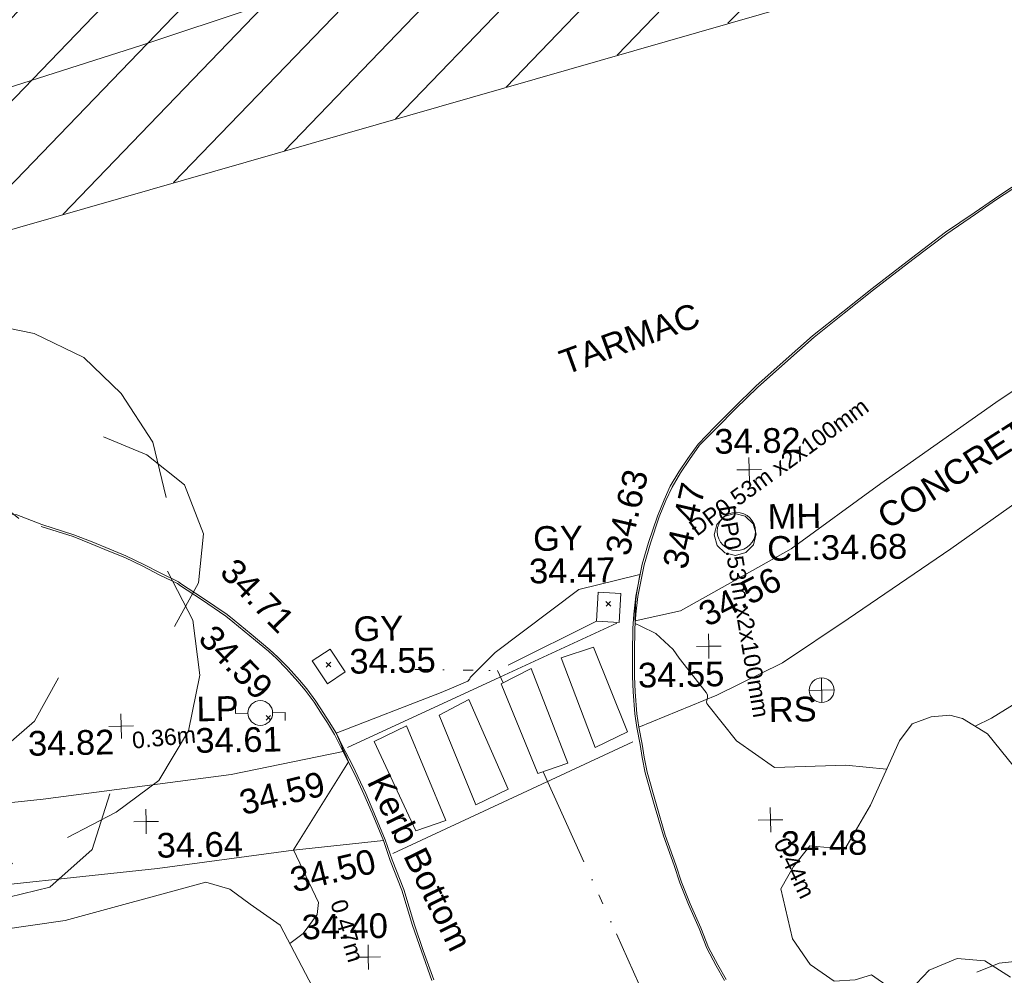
# Model space of a CAD drawing. Header units: millimetres. Extents: x -287732 to 520720, y -103372 to 287754.
# Tile 372 of 380: x 381762 to 396715, y 224394 to 238906. Entities that reach past the tile are written whole.
import ezdxf

# ---------------------------------------------------------------- set-up
doc = ezdxf.new("R2010")
doc.units = ezdxf.units.MM
for name, pattern in [('IMPORT-HIDDEN2 _3_', [4762.5, 3175, -1587.5]), ('IMPORT-UG_DRAINAGE_SURFACE_QLB4 _2_', [2700, 1500, -300.0000000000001, 0, -250, 150, -300.0000000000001, 0, -200]), ('IMPORT-UG_ELEC_QLB2 _2_', [2500, 1500, -300.0000000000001, 0, -50, 150, -300.0000000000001, 0, -200]), ('IMPORT-UG_ELEC_STREET LIGHTING_QLB2 _2_', [2700, 1500, -300.0000000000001, 0, -250, 150, -300.0000000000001, 0, -200])]:
    doc.linetypes.add(name, pattern=pattern)
for name, color, linetype, lineweight, true_color in [('00_TOPO_FENCE', 7, 'Continuous', 9, 0x3f7f4f), ('00_TOPO_FOOTPATH', 7, 'Continuous', 9, 0xa50000), ('00_TOPO_FURN_LAMP_POST', 7, 'Continuous', 9, 0x666666), ('00_TOPO_FURN_SIGN', 7, 'Continuous', 9, 0x666666), ('00_TOPO_KERB_BOTTOM', 1, 'Continuous', 9, 0xff0000), ('00_TOPO_KERB_TOP', 7, 'Continuous', 9, 0xa500a5), ('00_TOPO_LEVEL_SPOT', 7, 'Continuous', 9, 0x666666), ('00_TOPO_ROAD_MARKING_WHITE_CONTINUOUS', 7, 'Continuous', 9, 0x999999), ('00_TOPO_SERV_GULLY', 7, 'Continuous', 9, 0x5252a5), ('00_TOPO_SERV_MH', 7, 'Continuous', 9, 0x666666), ('00_TOPO_TREE', 7, 'Continuous', 9, 0x666666), ('00_TOPO_VEGETATION', 7, 'Continuous', 9, 0x52a552), ('00_UAV_VEGETATION', 7, 'Continuous', 9, 0x52a552), ('01_DTM_CONTOUR_MNR', 7, 'Continuous', 9, 0xa5a552), ('12333-PUM-2D-U-0001-C01 - Rev2_REVIT IMPORT_dwg', 7, 'Continuous', 9, 0x767676), ('PUM-CHAMBER EXTENTS', 6, 'IMPORT-HIDDEN2 _3_', 9, 0xff00ff), ('PUM-ELECTRIC-MH', 1, 'Continuous', 9, 0xff0000), ('PUM-ELECTRIC-QLB2', 1, 'IMPORT-UG_ELEC_QLB2 _2_', 9, 0xff0000), ('PUM-SURFACE-QLB4', 4, 'IMPORT-UG_DRAINAGE_SURFACE_QLB4 _2_', 9, 0x00ffff), ('PUM-UNABLE TO SURVEY', 190, 'Continuous', 9, 0x7f00ff)]:
    doc.layers.add(name, color=color, linetype=linetype, lineweight=lineweight, true_color=true_color)
for name, color, linetype, lineweight in [('00_TOPO_PEDASTRIAN', 7, 'Continuous', 9), ('00_TOPO_ROAD_EDGE', 7, 'Continuous', 9), ('00_TOPO_SURVEY_TEXT', 7, 'Continuous', 9), ('GEN-TEXT', 7, 'Continuous', 9)]:
    doc.layers.add(name, color=color, linetype=linetype, lineweight=lineweight)
doc.styles.add('Arial_1', font='arial.ttf', dxfattribs={"height": 250})
doc.styles.add('Swis721 Lt BT_2', font='swissl.ttf', dxfattribs={"height": 375})

# ---------------------------------------------------------------- blocks, each defined once
blk = doc.blocks.new('12333-PUM-2D-U-0001-C01 - Rev2_REVIT IMPORT_dwg_CONIFEROUS_TREE_2-2077542-Site Location Plan Proposed')
at = {"layer": '00_TOPO_TREE', "color": 254, "true_color": 0xcccccc, "flags": 128}
for points in [[(534282922.633506, 725781177.8180636), (534283202.9121973, 725782112.0803677), (534283856.8958099, 725782766.0639803), (534284791.1581139, 725783139.7689018), (534285725.4204177, 725783046.3426714), (534286566.2564913, 725782485.7852892)], [(534285445.1417267, 725782672.6377499), (534286192.5515697, 725782952.9164411), (534287126.8138737, 725783046.3426714), (534287967.6499473, 725782859.4902108), (534288715.0597903, 725782485.7852892), (534289275.6171726, 725781925.2279067), (534289742.7483246, 725781177.8180636), (534289929.6007854, 725780336.9819901)], [(534282081.7974325, 725777347.3426176), (534281614.6662806, 725778188.178691), (534281427.8138196, 725779122.440995), (534281614.6662806, 725780150.1295294), (534282175.2236629, 725780990.9656028), (534282922.633506, 725781551.5229851), (534283856.8958099, 725781831.8016764)], [(534288995.3384815, 725781271.244294), (534289649.3220943, 725780990.9656028), (534290209.8794766, 725780523.8344511), (534290490.1581677, 725779776.4246078), (534290396.7319373, 725779029.0147647), (534290023.0270159, 725778375.0311518)], [(534286379.4040306, 725780804.1131421), (534287126.8138737, 725780523.8344511), (534287687.371256, 725780056.7032989)], [(534289929.6007854, 725779215.8672254), (534290303.305707, 725778468.4573824), (534290396.7319373, 725777627.6213087), (534290209.8794766, 725776786.785235), (534289742.7483246, 725776039.3753921), (534289088.7647119, 725775572.2442402), (534288341.3548686, 725775198.5393184)], [(534284791.1581139, 725777253.9163872), (534284230.6007316, 725778001.3262304), (534284137.174501, 725778842.1623038)], [(534283950.3220403, 725775291.965549), (534283016.0597364, 725775385.3917794), (534282268.6498933, 725775852.5229313), (534281801.5187413, 725776599.9327744), (534281708.092511, 725777440.768848), (534281988.3712021, 725778281.6049215)], [(534288247.9286383, 725777627.6213087), (534287874.2237169, 725776973.6376961), (534287313.6663345, 725776506.506544)], [(534288995.3384815, 725775852.5229313), (534288715.0597903, 725775011.6868577), (534288061.0761777, 725774451.1294755), (534287220.240104, 725774264.2770147), (534286379.4040306, 725774637.9819361)], [(534287500.5187952, 725774824.8343971), (534286939.9614129, 725774357.703245), (534286192.5515697, 725774077.4245538), (534285445.1417267, 725773983.9983233), (534284697.7318836, 725774077.4245538), (534283950.3220403, 725774451.1294755), (534283389.764658, 725774918.2606273), (534283016.0597364, 725775572.2442402)]]:
    blk.add_lwpolyline(points, dxfattribs=at)
at = {"layer": '00_TOPO_TREE', "color": 254, "true_color": 0xcccccc}
blk.add_circle((534286005.699109, 725778655.3098431), 288.2101057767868, dxfattribs=at)
blk = doc.blocks.new('12333-PUM-2D-U-0001-C01 - Rev2_REVIT IMPORT_dwg_CONIFEROUS_TREE_2-2077565-Site Location Plan Proposed')
at = {"layer": '00_TOPO_TREE', "color": 254, "true_color": 0xcccccc, "flags": 128}
for points in [[(534300967.6832744, 725772235.618921), (534301095.0001348, 725772660.0084562), (534301392.0728095, 725772957.0811309), (534301816.4623446, 725773126.8369448), (534302240.8518797, 725773084.3979913), (534302622.8024614, 725772829.7642703)], [(534302113.5350193, 725772914.6421773), (534302453.0466473, 725773041.9590378), (534302877.4361825, 725773084.3979913), (534303259.3867642, 725772999.5200845), (534303598.8983923, 725772829.7642703), (534303853.5321134, 725772575.1305492), (534304065.7268809, 725772235.618921), (534304150.604788, 725771853.6683394)], [(534300585.7326927, 725770495.6218269), (534300373.5379251, 725770877.5724086), (534300288.660018, 725771301.9619437), (534300373.5379251, 725771768.7904325), (534300628.1716462, 725772150.741014), (534300967.6832744, 725772405.3747351), (534301392.0728095, 725772532.6915956)], [(534303726.2152529, 725772278.0578746), (534304023.2879276, 725772150.741014), (534304277.9216486, 725771938.5462465), (534304405.2385091, 725771599.0346183), (534304362.7995555, 725771259.5229902), (534304193.0437415, 725770962.4503155)], [(534302537.9245544, 725772065.863107), (534302877.4361825, 725771938.5462465), (534303132.0699036, 725771726.3514789)], [(534304150.604788, 725771344.4008973), (534304320.360602, 725771004.8892692), (534304362.7995555, 725770622.9386874), (534304277.9216486, 725770240.9881058), (534304065.7268809, 725769901.4764777), (534303768.6542064, 725769689.2817101), (534303429.1425782, 725769519.525896)], [(534301816.4623446, 725770453.1828732), (534301561.8286235, 725770792.6945015), (534301519.3896699, 725771174.6450831)], [(534301434.511763, 725769561.9648495), (534301010.1222277, 725769604.403803), (534300670.6105998, 725769816.5985706), (534300458.415832, 725770156.1101987), (534300415.9768786, 725770538.0607804), (534300543.2937391, 725770920.0113621)], [(534303386.7036247, 725770622.9386874), (534303216.9478108, 725770325.8660129), (534302962.3140896, 725770113.6712452)], [(534303726.2152529, 725769816.5985706), (534303598.8983923, 725769434.6479889), (534303301.8257177, 725769180.0142678), (534302919.875136, 725769095.1363609), (534302537.9245544, 725769264.892175)], [(534303047.1919966, 725769349.770082), (534302792.5582755, 725769137.5753144), (534302453.0466473, 725769010.2584538), (534302113.5350193, 725768967.8195002), (534301774.0233911, 725769010.2584538), (534301434.511763, 725769180.0142678), (534301179.8780419, 725769392.2090355), (534301010.1222277, 725769689.2817101)]]:
    blk.add_lwpolyline(points, dxfattribs=at)
at = {"layer": '00_TOPO_TREE', "color": 254, "true_color": 0xcccccc}
blk.add_circle((534302368.1687403, 725771089.7671762), 130.919713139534, dxfattribs=at)
blk = doc.blocks.new('12333-PUM-2D-U-0001-C01 - Rev2_REVIT IMPORT_dwg_MSL_Lamp_Post_SYM-2077199-Site Location Plan Proposed')
at = {"layer": '00_TOPO_FURN_LAMP_POST', "color": 254, "true_color": 0xcccccc, "flags": 128}
for points in [[(-500.1060478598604, 0), (-1000.212095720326, 0), (-1000.212095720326, 316.7338303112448)], [(500.1060478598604, 0), (1000.21209571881, 0), (1000.21209571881, -316.7338303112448)]]:
    blk.add_lwpolyline(points, dxfattribs=at)
at = {"layer": '00_TOPO_FURN_LAMP_POST', "color": 254, "true_color": 0xcccccc}
blk.add_circle((0, 0), 500.1060478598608, dxfattribs=at)
blk = doc.blocks.new('12333-PUM-2D-U-0001-C01 - Rev2_REVIT IMPORT_dwg_MSL_RoadSign_SYM-2077193-Site Location Plan Proposed')
at = {"layer": '00_TOPO_FURN_SIGN', "color": 254, "true_color": 0xcccccc}
for p, q in [((-0.2287617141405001, -500.0000000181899), (-0.2287617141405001, 499.9999999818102)), ((-500.2287617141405, 0), (499.7712382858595, 0))]:
    blk.add_line(p, q, dxfattribs=at)
blk.add_circle((-0.2287617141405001, 0), 500.0000000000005, dxfattribs=at)
blk = doc.blocks.new('12333-PUM-2D-U-0001-C01 - Rev2_REVIT IMPORT_dwg_MM-2077200-Site Location Plan Proposed')
at = {"layer": '00_TOPO_LEVEL_SPOT', "color": 254, "true_color": 0xcccccc, "flags": 128}
for points in [[(500.0000000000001, 0), (0, 0), (0, 500.0000000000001)], [(0, -500.0000000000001), (0, 0), (-500.0000000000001, 0)]]:
    blk.add_lwpolyline(points, dxfattribs=at)
blk = doc.blocks.new('12333-PUM-2D-U-0001-C01 - Rev2_REVIT IMPORT_dwg_MGS62954_T2_Galway_ITM_3d_Rev1-2077680-Site Location Plan Proposed')
at = {"layer": '00_TOPO_FENCE', "color": 254, "true_color": 0xcccccc, "flags": 128}
blk.add_lwpolyline([(534266101.5531028, 725779715.6278694), (534268210.3965186, 725780397.2926203), (534271122.7142047, 725781339.5459033), (534273788.3399823, 725782165.578988), (534276798.8207607, 725783169.6572479), (534279514.0080751, 725784024.3359522), (534283074.164738, 725785174.5487269), (534286393.9137111, 725786227.1373384), (534289679.3449411, 725787210.3340458), (534293186.4064785, 725788311.2035806), (534294816.219094, 725788807.2742302), (534295495.1616126, 725789034.2959155), (534295830.8497308, 725789291.8642383), (534297217.8645351, 725790329.9378955), (534297832.2971241, 725791200.6617758), (534298876.846711, 725792709.6810789), (534299908.2229397, 725794197.8288555), (534300279.2705071, 725794700.0248502), (534301684.4236245, 725794963.8720913)], dxfattribs=at)
at = {"layer": '00_TOPO_FOOTPATH', "color": 254, "true_color": 0xcccccc, "flags": 128}
for points in [[(534297021.4795489, 725778339.8722007), (534297709.2764523, 725778480.8292096), (534299408.6306074, 725779393.0165879), (534300786.2578375, 725780360.7619811), (534302555.8441363, 725781558.5391822), (534303743.480469, 725782327.5348842), (534304553.6840102, 725782758.8485062), (534305448.478016, 725783115.2796993), (534306434.6692665, 725783526.0558968), (534307047.3185874, 725783725.943801), (534307835.0779874, 725783939.4647243), (534309255.269967, 725784240.7836926), (534310719.8268248, 725784520.6359346), (534312607.9868292, 725784948.7293061), (534314685.9958068, 725785556.5431223), (534317077.3572308, 725786170.451579), (534319134.97882, 725786684.730197), (534321061.416306, 725787216.9727131), (534323709.7154531, 725787870.974111), (534324419.4769755, 725788029.389533)], [(534324713.9773019, 725786748.4699049), (534323032.4899903, 725786329.633438), (534321534.8611599, 725785914.3324127), (534318981.00328, 725785270.5769163), (534316517.0236308, 725784614.9884186), (534313934.4676801, 725783975.9041574), (534310717.2964349, 725783197.7001816), (534309286.0157655, 725782850.1073678), (534308079.1636835, 725782486.5123072), (534307231.900962, 725782242.6441728), (534306385.9554071, 725781988.6289465), (534305592.7961867, 725781626.2916082), (534304142.9199177, 725780917.0807146), (534303504.066424, 725780489.3064806), (534301830.5255247, 725779349.408021), (534300252.3798042, 725778312.1452705), (534299245.5591296, 725777660.4133352), (534298241.7318382, 725777187.776227), (534297044.4853117, 725776723.7435865)], [(534264897.1329138, 725771649.674468), (534267817.2059668, 725772406.1338878), (534270467.5604428, 725773008.341841), (534274352.3472974, 725773842.2475578), (534278107.1657357, 725774903.512391), (534279086.8672294, 725775157.3668052), (534279745.355538, 725775205.4472164), (534282055.142529, 725775382.1677945), (534284594.9692725, 725775488.5218084), (534287985.1598628, 725775787.0357575), (534290846.1384773, 725776113.0703427), (534292549.3524148, 725776429.684129)], [(534263121.5629988, 725769993.3321227), (534266324.103965, 725770760.071322), (534271063.1937295, 725771843.0026803), (534274606.5304455, 725772781.1096269), (534277974.8804097, 725773543.1541663), (534278943.5975604, 725773745.1135523), (534280058.3772041, 725773878.0626565), (534281612.0411852, 725774004.0199075), (534283553.6966905, 725774197.7020274), (534286191.7611834, 725774389.6866922), (534289700.719066, 725774702.5968769), (534291770.2998102, 725774946.1746608), (534293137.7146834, 725775068.3296652)]]:
    blk.add_lwpolyline(points, dxfattribs=at)
at = {"layer": '00_TOPO_KERB_BOTTOM', "color": 254, "true_color": 0xcccccc, "flags": 128}
for points in [[(534302854.5445356, 725784821.1458694), (534302584.6969466, 725784651.9412897), (534302276.0723679, 725784445.1903689), (534301836.7379782, 725784155.6379962), (534301309.9282166, 725783771.4272078), (534300707.9869031, 725783324.4649413), (534300252.8607474, 725782976.9455668), (534299789.4381221, 725782619.3216044), (534299336.3879712, 725782232.445044), (534298915.1961431, 725781869.0682163), (534298580.8297324, 725781553.8779974), (534298279.2842728, 725781265.7444272), (534298021.7716169, 725781005.5881348), (534297861.0432035, 725780790.436466), (534297719.9715135, 725780589.4261355), (534297588.5752178, 725780373.0567956), (534297490.6562591, 725780170.7604387), (534297384.5594986, 725779921.7123891), (534297242.2256144, 725779525.3859321), (534297141.5186716, 725779195.9160328), (534297034.7620432, 725778714.1927086), (534297000.5426816, 725778442.1525172), (534296981.5110915, 725778221.5927817), (534296970.7558601, 725777854.9494936), (534296962.4615051, 725777495.2378626), (534296970.8900285, 725777260.5253463), (534296989.0856726, 725776924.1471707), (534297015.1620123, 725776719.2799301), (534297060.9047623, 725776461.3515358), (534297088.1641901, 725776261.0800632), (534297132.310019, 725776028.7389945), (534297258.3419873, 725775546.1479069), (534297389.8744215, 725775065.5087793), (534297545.1477855, 725774612.1911573), (534297626.3529316, 725774346.5049801), (534297752.1995519, 725774017.3516272), (534297907.409381, 725773649.7737293), (534298018.4574926, 725773347.2817154), (534298157.7683917, 725773077.1463192), (534298281.3470544, 725772854.9362391)], [(534293865.8120781, 725772942.6152598), (534293715.0945777, 725773388.8118621), (534293588.4032181, 725773782.5233867), (534293432.9772219, 725774322.166635), (534293266.3730454, 725774776.1651458), (534293166.3324981, 725775078.6461967), (534293001.9415247, 725775499.26694), (534292882.9798974, 725775789.353698), (534292689.7004274, 725776223.3186846), (534292542.0321344, 725776514.1438165), (534292452.5660151, 725776708.2509226), (534292347.5436602, 725776886.346222), (534292266.2923154, 725777011.8825936), (534292147.2401658, 725777203.7181062), (534292015.0225154, 725777391.9797298), (534291906.7244921, 725777525.7164156), (534291736.4899219, 725777723.9461073), (534291585.1963807, 725777883.3278558), (534291463.2556835, 725777995.7385089), (534291186.2609544, 725778235.6454526), (534290931.8491945, 725778455.0158424), (534290824.7969601, 725778544.2814478), (534290455.5734007, 725778803.2313328), (534290141.6792575, 725779018.1637195), (534290094.3190911, 725779050.8033423), (534289826.9828402, 725779186.7396792), (534289572.2960362, 725779324.601198), (534289300.9099448, 725779460.6854376), (534289059.341287, 725779564.6596781), (534288793.6093824, 725779680.3899648), (534288518.5568544, 725779795.1195633), (534288035.4546387, 725779957.1277434)]]:
    blk.add_lwpolyline(points, dxfattribs=at)
at = {"layer": '00_TOPO_KERB_TOP', "color": 254, "true_color": 0xcccccc, "flags": 128}
for points in [[(534302870.3303995, 725784797.6825734), (534302601.7675114, 725784629.2835494), (534302293.4981588, 725784422.7705988), (534301854.7921901, 725784133.6323997), (534301328.8358337, 725783750.0440136), (534300727.2276863, 725783303.3291342), (534300272.3795215, 725782956.0220244), (534299809.7732248, 725782599.028024), (534299357.5064517, 725782212.8204194), (534298937.0162016, 725781850.0488672), (534298603.4923944, 725781535.652928), (534298306.5088221, 725781241.1024866), (534298044.4775529, 725780986.436914), (534297885.0618632, 725780773.0424622), (534297744.8067914, 725780573.1957152), (534297614.6513568, 725780358.8696928), (534297517.6568078, 725780158.4831263), (534297412.1761826, 725779910.8813726), (534297270.3740149, 725779516.0354718), (534297170.2163818, 725779188.3626778), (534297064.0102878, 725778709.1235579), (534297030.0353348, 725778439.0263873), (534297011.1258805, 725778219.8821036), (534297000.3980525, 725777854.1729846), (534296992.1259938, 725777495.4283158), (534297000.5134891, 725777261.8583336), (534297018.6364662, 725776926.8235313), (534297044.4853117, 725776723.7435865), (534297090.2055841, 725776465.9419357), (534297117.4405147, 725776265.8504398), (534297161.2536659, 725776035.2602661), (534297286.9882491, 725775553.807901), (534297418.2288538, 725775074.235162), (534297573.3603841, 725774621.3316205), (534297654.4129556, 725774356.1446353), (534297779.7145171, 725774028.4168905), (534297935.0013655, 725773660.6565906), (534298045.6573473, 725773359.2327279), (534298183.9090496, 725773091.1512016), (534298307.6195176, 725772868.704119)], [(534293837.1067438, 725772932.5719397), (534293686.2137924, 725773379.287962), (534293559.3113258, 725773773.6555318), (534293404.055413, 725774312.7082459), (534293237.6555758, 725774766.1499299), (534293137.7146834, 725775068.3296652), (534292973.7099209, 725775487.9622259), (534292855.0161671, 725775777.395777), (534292725.5804354, 725776068.0142039), (534292514.6561971, 725776500.8906174), (534292425.5914133, 725776694.1269794), (534292321.6706432, 725776870.3542284), (534292240.606186, 725776995.6018515), (534292121.8575843, 725777186.9482402), (534291990.7348578, 725777373.6508273), (534291883.3680801, 725777506.2375227), (534291713.9131449, 725777703.5593679), (534291563.8392385, 725777861.6562794), (534291442.9905854, 725777973.0602354), (534291166.3772724, 725778212.6368321), (534290912.1811633, 725778431.8212734), (534290806.2966834, 725778520.1131458), (534290438.2518622, 725778778.2363389), (534290124.4605424, 725778993.0983193), (534290078.7302793, 725779024.6146474), (534289812.8507936, 725779159.8102418), (534289558.2390469, 725779297.6311324), (534289288.072287, 725779433.1039485), (534289047.2588275, 725779536.7531419), (534288781.684034, 725779652.4150045), (534288507.8553283, 725779766.6341236), (534288025.7859077, 725779928.2959563)]]:
    blk.add_lwpolyline(points, dxfattribs=at)
at = {"layer": '00_TOPO_PEDASTRIAN', "color": 254, "true_color": 0xcccccc}
for p, q in [((534295883.4000002, 725777796.6000001), (534296378.7000001, 725777949.0000001)), ((534296874.0000002, 725776653.6000001), (534296378.7000001, 725777949.0000001)), ((534295883.4000002, 725777796.6000001), (534296378.7000001, 725776425.0000001)), ((534294969.0000001, 725777415.6000001), (534295426.2000001, 725777644.2000002)), ((534295426.2000001, 725777644.2000002), (534295959.6000001, 725776196.4000002)), ((534295502.4000001, 725776044.0000001), (534294969.0000001, 725777415.6000001)), ((534294016.5000001, 725776958.4000002), (534294473.7000001, 725777187.0000001)), ((534295045.2000002, 725775815.4000002), (534294473.7000001, 725777187.0000001)), ((534294016.5000001, 725776958.4000002), (534294549.9000002, 725775586.8000002)), ((534293521.2000001, 725776806.0000001), (534293025.9000001, 725776577.4000002)), ((534293521.2000001, 725776806.0000001), (534294092.7000001, 725775358.2000002)), ((534296378.7000001, 725776425.0000001), (534296874.0000002, 725776653.6000001)), ((534293635.5000001, 725775205.8000002), (534293025.9000001, 725776577.4000002)), ((534295502.4000001, 725776044.0000001), (534295959.6000001, 725776196.4000002)), ((534294549.9000002, 725775586.8000002), (534295045.2000002, 725775815.4000002)), ((534294092.7000001, 725775358.2000002), (534293635.5000001, 725775205.8000002))]:
    blk.add_line(p, q, dxfattribs=at)
at = {"layer": '00_TOPO_ROAD_EDGE', "color": 254, "true_color": 0xcccccc, "flags": 128}
blk.add_lwpolyline([(534265558.8426977, 725773283.1146075), (534266930.3170608, 725773697.0425295), (534269372.9940545, 725774517.0272152), (534271765.9570447, 725775254.7674221), (534274841.759674, 725776220.2485496), (534277741.5268162, 725777143.4969516), (534280226.3856249, 725778030.0055118), (534282909.6512927, 725778968.3184937), (534285496.253638, 725779791.2554157), (534286523.4651614, 725780088.3923227), (534287117.5417449, 725780178.6357782), (534287658.9646832, 725780114.4952925), (534288035.4546387, 725779957.1277434)], dxfattribs=at)
at = {"layer": '00_TOPO_ROAD_MARKING_WHITE_CONTINUOUS', "color": 254, "true_color": 0xcccccc}
blk.add_line((534293280.0000001, 725774870), (534296950.0000001, 725776500), dxfattribs=at)
at = {"layer": '00_TOPO_ROAD_MARKING_WHITE_CONTINUOUS', "color": 254, "true_color": 0xcccccc, "flags": 128}
blk.add_lwpolyline([(534292620.0000001, 725776490.0000002), (534294950, 725777520.0000001), (534296740.0000002, 725778310.0000004)], dxfattribs=at)
at = {"layer": '00_TOPO_SERV_GULLY', "color": 254, "true_color": 0xcccccc, "flags": 128}
for points in [[(534296465.1513388, 725778783.4636489), (534296431.272159, 725778344.9512265), (534296773.9660779, 725778318.474921), (534296807.8452576, 725778756.9873433)], [(534292379.2087747, 725777990.6637218), (534292604.2447799, 725777638.9788772), (534292329.7556254, 725777463.3388298), (534292104.7196202, 725777815.0236744)]]:
    blk.add_lwpolyline(points, close=True, dxfattribs=at)
at = {"layer": '00_TOPO_SERV_MH', "color": 254, "true_color": 0xcccccc}
blk.add_circle((534298579.5144647, 725779668.8569863), 290.5501130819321, dxfattribs=at)
at = {"layer": '00_TOPO_VEGETATION', "color": 254, "true_color": 0xcccccc, "flags": 128}
for points in [[(534303588.8454209, 725769062.4690844), (534302132.1783408, 725770604.9992353), (534301018.4203289, 725772321.0197883), (534300780.3578147, 725772708.144789), (534300513.6962067, 725772902.5427778), (534300266.3872811, 725772827.9572277), (534299946.8025099, 725772814.9872029), (534299584.2660108, 725773075.6117607), (534299324.8712946, 725773468.4661694), (534299157.9603158, 725774228.5810939), (534299355.7081239, 725774565.0941967), (534299612.608409, 725774876.9942682), (534300142.8727223, 725774816.4808673)], [(534297487.8549675, 725760106.7636003), (534297804.6353824, 725761442.2167597), (534297910.7562999, 725762428.7291965), (534297658.0713825, 725763309.6833917), (534296528.4362803, 725765056.1078361), (534295394.5968618, 725767094.5456265), (534294396.4093101, 725768536.4746294), (534293085.9787994, 725770574.5606006), (534292078.0238906, 725772761.9743853), (534291547.8933019, 725773810.9074719), (534291098.9974094, 725774141.006477), (534290791.1764703, 725774371.1532617), (534290430.8433282, 725774484.5843245), (534288287.0958166, 725773937.6969005), (534285749.2630807, 725773621.7273227), (534283114.7967036, 725773553.2212757), (534280308.9492201, 725773615.5453587), (534279059.6001207, 725773227.1092721), (534276563.5615096, 725772312.0269701), (534272130.9977509, 725770800.9503778), (534271205.0926743, 725770121.1217312), (534269441.8655874, 725769464.626657), (534266077.8136277, 725769259.8477957), (534263395.1662715, 725769026.5524324)]]:
    blk.add_lwpolyline(points, dxfattribs=at)
at = {"layer": '00_UAV_VEGETATION', "color": 254, "true_color": 0xcccccc, "flags": 128}
blk.add_lwpolyline([(534300142.8727223, 725774816.4808673), (534300541.7425001, 725775475.5185001), (534300998.7425, 725776445.5185), (534301195.7425001, 725776700.5185001), (534301487.7425001, 725776804.5185001), (534301769.7425001, 725776823.5185), (534301965.7425001, 725776767.5185001), (534302337.7425001, 725776529.5185), (534303798.7425001, 725774658.5185), (534306558.7425001, 725771835.5185), (534309606.7425, 725768981.5185001), (534309921.7425001, 725768662.5185001), (534310447.7425, 725768429.5185001), (534310960.7425001, 725768222.5185), (534311780.7425, 725768090.5185001), (534315027.7425001, 725767936.5185001), (534318651.7425, 725767619.5185), (534319423.7425001, 725767511.5185), (534320102.7425001, 725767259.5185), (534320512.7425001, 725766977.5185), (534320855.7425001, 725766705.5185), (534321348.7425001, 725766145.5185001), (534322300.7046454, 725764775.1595159)], dxfattribs=at)
at = {"layer": '01_DTM_CONTOUR_MNR', "color": 254, "true_color": 0xcccccc, "flags": 128}
for points in [[(534303247.5890662, 725777269.6654464), (534302402.4667083, 725776767.1617396), (534302153.9763406, 725776647.0893226)], [(534300798.3565416, 725776020.1916299), (534300177.5079212, 725776092.5835133), (534299096.6737692, 725776073.4068283), (534298525.7363838, 725776490.3121886), (534298101.3566455, 725777042.3705021), (534298087.2928178, 725777064.5619575), (534298080.1968427, 725777089.9493277), (534298090.0000001, 725777130.0000001), (534298099.2874396, 725777160.0120776), (534298095.6075982, 725777198.1511841), (534298079.5396706, 725777229.7941617), (534297679.5448327, 725777760.0914719), (534297588.3021552, 725777891.6497103), (534297329.3476028, 725778142.238014), (534297105.4957678, 725778255.4698566), (534297016.4682539, 725778297.6190476), (534297016.6666666, 725778330.0000001), (534297014.5588237, 725778367.2058824), (534297019.0217392, 725778440.0000002), (534297030.0000001, 725778588.5), (534297042.0833335, 725778710.0000001), (534297100, 725779040.0000001), (534297063.8522695, 725779030.5712993), (534296171.088644, 725778829.6549617), (534294883.2021355, 725777892.5265532), (534294497.9470372, 725777521.4870166), (534294494.455222, 725777499.7881156), (534294463.6842107, 725777464.4210527), (534294285.9608541, 725777393.6343416), (534294056.5626186, 725777303.51325), (534292450.0000001, 725776710.0000001), (534292515.5263158, 725776550.047847), (534292531.7500001, 725776507.2499999), (534292543.4751773, 725776482.1985818), (534292596.374269, 725776360.4385965), (534292627.3243369, 725776275.3513263), (534291770.0000001, 725774950.0000002), (534292136.8373001, 725774143.3513658), (534292114.7067903, 725773962.623457), (534291895.6634651, 725773677.4523555), (534291690.0000002, 725773530)]]:
    blk.add_lwpolyline(points, dxfattribs=at)
for name in ['12333-PUM-2D-U-0001-C01 - Rev2_REVIT IMPORT_dwg_CONIFEROUS_TREE_2-2077542-Site Location Plan Proposed', '12333-PUM-2D-U-0001-C01 - Rev2_REVIT IMPORT_dwg_CONIFEROUS_TREE_2-2077565-Site Location Plan Proposed']:
    blk.add_blockref(name, (0, 0))
at = {"xscale": 0.375, "yscale": 0.375, "zscale": 0.375}
for name, p in [('12333-PUM-2D-U-0001-C01 - Rev2_REVIT IMPORT_dwg_MM-2077200-Site Location Plan Proposed', (534298789.5084559, 725780602.2872293)), ('12333-PUM-2D-U-0001-C01 - Rev2_REVIT IMPORT_dwg_MM-2077200-Site Location Plan Proposed', (534298128.8200873, 725777933.1056261)), ('12333-PUM-2D-U-0001-C01 - Rev2_REVIT IMPORT_dwg_MSL_RoadSign_SYM-2077193-Site Location Plan Proposed', (534299832.5209783, 725777236.052796)), ('12333-PUM-2D-U-0001-C01 - Rev2_REVIT IMPORT_dwg_MSL_Lamp_Post_SYM-2077199-Site Location Plan Proposed', (534291302.7309738, 725777038.5742058)), ('12333-PUM-2D-U-0001-C01 - Rev2_REVIT IMPORT_dwg_MM-2077200-Site Location Plan Proposed', (534289187.2206704, 725776876.1051391)), ('12333-PUM-2D-U-0001-C01 - Rev2_REVIT IMPORT_dwg_MM-2077200-Site Location Plan Proposed', (534289540.0000001, 725775420.0000001)), ('12333-PUM-2D-U-0001-C01 - Rev2_REVIT IMPORT_dwg_MM-2077200-Site Location Plan Proposed', (534299020.604207, 725775279.4323169)), ('12333-PUM-2D-U-0001-C01 - Rev2_REVIT IMPORT_dwg_MM-2077200-Site Location Plan Proposed', (534292877.0963997, 725773303.9996628))]:
    blk.add_blockref(name, p, dxfattribs=at)
at = {"layer": '00_TOPO_FOOTPATH', "color": 251, "true_color": 0x666666, "char_height": 375, "width": 1495.902363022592, "attachment_point": 1, "line_spacing_factor": 1.005061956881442, "style": 'Swis721 Lt BT_2'}
for s, insert, rotation in [('34.56', (534297944.1949793, 725778556.2777275), 26.3235003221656), ('34.59', (534290930.3638511, 725775856.6598215), 12.58736277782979), ('34.50', (534291682.4398697, 725774669.1892619), 12.58736277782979)]:
    blk.add_mtext(s, dxfattribs=dict(at, insert=insert, rotation=rotation))
at = {"layer": '00_TOPO_FURN_LAMP_POST', "char_height": 375, "attachment_point": 1, "line_spacing_factor": 1.005061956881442, "style": 'Swis721 Lt BT_2'}
for s, insert, width in [('LP', (534290334.386158, 725777303.4171194), 707.5855621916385), ('34.61', (534290309.614966, 725776824.9617398), 1495.902363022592)]:
    blk.add_mtext(s, dxfattribs=dict(at, insert=insert, width=width))
at = {"layer": '00_TOPO_FURN_SIGN', "insert": (534299023.5011423, 725777141.233763), "char_height": 375, "width": 783.5679044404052, "attachment_point": 1, "line_spacing_factor": 1.005061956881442, "style": 'Swis721 Lt BT_2'}
blk.add_mtext('RS', dxfattribs=at)
at = {"layer": '00_TOPO_KERB_BOTTOM', "color": 251, "true_color": 0x666666, "char_height": 375, "attachment_point": 1, "line_spacing_factor": 1.005061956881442, "style": 'Swis721 Lt BT_2'}
for s, insert, width, rotation in [('34.47', (534297445.6389831, 725779179.4391686), 1495.902363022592, 76.01821984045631), ('34.59', (534290634.1776655, 725778421.8524265), 1495.902363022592, 313.25541004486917), ('Kerb Bottom', (534293235.8881689, 725776127.490383), 3414.456504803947, 295.15549389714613)]:
    blk.add_mtext(s, dxfattribs=dict(at, insert=insert, width=width, rotation=rotation))
at = {"layer": '00_TOPO_KERB_TOP', "color": 251, "true_color": 0x666666, "char_height": 375, "width": 1495.902363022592, "attachment_point": 1, "line_spacing_factor": 1.005061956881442, "style": 'Swis721 Lt BT_2'}
for s, insert, rotation in [('34.63', (534296579.5789576, 725779397.8919727), 76.01821984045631), ('34.71', (534290979.4962299, 725779427.2510263), 313.25541004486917)]:
    blk.add_mtext(s, dxfattribs=dict(at, insert=insert, rotation=rotation))
at = {"layer": '00_TOPO_LEVEL_SPOT', "char_height": 375, "width": 1495.902363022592, "attachment_point": 1, "line_spacing_factor": 1.005061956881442, "style": 'Swis721 Lt BT_2'}
for s, insert in [('34.82', (534298269.6831002, 725781228.0650605)), ('34.55', (534297047.7610598, 725777698.5965014)), ('34.82', (534287767.0859129, 725776825.3828357)), ('34.64', (534289692.8269378, 725775243.0039227)), ('34.48', (534299173.4269378, 725775102.4039226)), ('34.40', (534291873.2269918, 725773964.880304))]:
    blk.add_mtext(s, dxfattribs=dict(at, insert=insert))
at = {"layer": '00_TOPO_SERV_GULLY', "color": 251, "true_color": 0x666666, "char_height": 375, "attachment_point": 1, "line_spacing_factor": 1.005061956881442, "style": 'Swis721 Lt BT_2'}
for s, insert, width in [('GY', (534295490.8236805, 725779800.3405674), 821.5590755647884), ('34.47', (534295420.517086, 725779308.5226744), 1495.902363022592), ('GY', (534292739.5265369, 725778477.7475009), 821.5590755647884), ('34.55', (534292669.2199423, 725777985.929608), 1495.902363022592)]:
    blk.add_mtext(s, dxfattribs=dict(at, insert=insert, width=width))
at = {"layer": '00_TOPO_SERV_MH', "char_height": 375, "attachment_point": 1, "line_spacing_factor": 1.005061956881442, "style": 'Swis721 Lt BT_2'}
for s, insert, width in [('MH', (534299057.3911858, 725780073.7678056), 949.779278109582), ('CL:34.68', (534299041.8578461, 725779587.2704743), 2440.932744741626)]:
    blk.add_mtext(s, dxfattribs=dict(at, insert=insert, width=width))
at = {"layer": '00_TOPO_SURVEY_TEXT', "color": 251, "true_color": 0x666666, "char_height": 375, "attachment_point": 1, "line_spacing_factor": 1.005061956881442, "style": 'Swis721 Lt BT_2'}
for s, insert, width, rotation in [('TARMAC', (534295902.0335661, 725782443.2070417), 2450.430537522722, 18.992985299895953), ('CONCRETE', (534300683.182068, 725779967.844252), 3286.236302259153, 31.54578897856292)]:
    blk.add_mtext(s, dxfattribs=dict(at, insert=insert, width=width, rotation=rotation))
blk = doc.blocks.new('12333-PUM-2D-U-0001-C01 - Rev2_REVIT IMPORT_dwg-1620468-Site Location Plan Proposed')
at = {"layer": 'PUM-CHAMBER EXTENTS', "true_color": 0xfff4d4}
h = blk.add_hatch(dxfattribs=at)
h.set_pattern_fill('FP_14', style=0, pattern_type=2)
h.set_pattern_definition([(45, (-533641079.65, -725615854.3560001), (-618.7184335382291, 618.7184335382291), [])])
h.paths.add_polyline_path([(548820.3501529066, 143595.6438214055), (598554.726548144, 155705.0015586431), (665880.3501528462, 173780.643821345), (683590.8699340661, 180379.6662089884), (684126.2921456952, 185226.5029211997), (699646.6566527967, 190872.8378213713), (682994.2837554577, 214259.006618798), (606101.125900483, 215601.1816816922), (611594.7356529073, 198837.6438862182), (620808.8827925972, 194892.6093451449), (622809.8820558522, 181730.4029184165), (546425.3200724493, 167969.8622055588), (546575.8377649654, 166438.0438213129), (546752.1501529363, 166438.0438213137), (546742.8316869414, 165904.1892620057), (546628.8411191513, 165898.6287465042), (546695.6373264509, 165218.8438213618), (546866.450152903, 165218.8438213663), (546857.1396212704, 164685.4438213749), (546748.0496346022, 164685.4438213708), (546816.1401362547, 163992.4868640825), (546980.7501529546, 163999.6438213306), (547018.8501529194, 163466.2438213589), (546868.4915593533, 163459.7064912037), (546935.2364494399, 162780.4438212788), (547056.9501529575, 162780.4438212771), (547056.9501529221, 162323.2438212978), (546980.161284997, 162323.2438212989), (547055.3756635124, 161557.7871773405), (547133.1501528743, 161561.2438213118), (547171.2501528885, 161104.0438213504), (547100.2641136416, 161100.9574718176), (547167.3480998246, 160418.2438213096), (547285.5501528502, 160418.2438213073), (547285.5501528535, 159884.8438213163), (547219.760407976, 159884.8438213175), (547286.6641069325, 159203.9649537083), (547399.8501529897, 159199.0438212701), (547361.7501529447, 158665.6438213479), (547339.5218446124, 158666.0318179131), (547526.6396990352, 156761.7336278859), (547552.2501529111, 156760.643821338), (547555.1797682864, 156471.2813758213), (547638.940920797, 155618.8442227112), (547666.5501529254, 155617.6438213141), (547669.1799035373, 155311.1021300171), (547744.1895742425, 154547.7287972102), (547818.950152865, 154550.8438213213), (547809.6327005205, 154017.0473339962), (547796.3901281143, 154016.4838202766), (547863.8113582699, 153330.3380382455), (547895.150152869, 153331.6438213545), (547933.250152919, 152798.2438212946), (547916.1638860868, 152797.5464226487), (547983.7334397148, 152109.8911528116), (548047.5501528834, 152112.4438213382), (548085.6501528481, 151579.0438213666), (548036.089714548, 151577.0614038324), (548096.0084987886, 150967.2680052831), (548123.7501529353, 150969.4438212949), (548161.8501529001, 150436.0438213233), (548148.3134199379, 150434.9608826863), (548720.0288378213, 144616.6137300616)])
h.paths.add_polyline_path([(507602.6006529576, 195456.4678212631), (521342.9320607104, 197371.1634294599), (539189.5091527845, 196672.9153214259), (560381.472544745, 200828.8192643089), (577694.2496529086, 209009.0883214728), (593948.7272522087, 215813.3025891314), (467151.1844916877, 218026.5619307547), (468398.9507812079, 211588.5258330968), (490993.6907402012, 198483.5081887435), (503467.5815323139, 197676.0129840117), (507337.4300206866, 195598.8028811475)])
at = {"layer": 'GEN-TEXT', "color": 253, "true_color": 0xaaaaaa}
for p, q in [((655500.9948138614, 162713.2884822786), (655571.7054919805, 162783.9991603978)), ((655571.7054919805, 162713.2884822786), (655500.9948138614, 162783.9991603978)), ((651236.9948137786, 161864.288482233), (651307.7054918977, 161934.9991603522)), ((651307.7054918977, 161864.288482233), (651236.9948137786, 161934.9991603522)), ((650308.9948138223, 161074.2884821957), (650379.7054919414, 161144.9991603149)), ((650379.7054919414, 161074.2884821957), (650308.9948138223, 161144.9991603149))]:
    blk.add_line(p, q, dxfattribs=at)
at = {"layer": 'PUM-ELECTRIC-MH', "color": 21, "true_color": 0xffaaaa, "flags": 128}
blk.add_lwpolyline([(657798.9057905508, 163768.1438213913), (657756.1604402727, 163927.6716401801), (657639.377971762, 164044.4541088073), (657479.8501528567, 164087.1994590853), (657320.3223340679, 164044.4541088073), (657203.5398654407, 163927.6716402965), (657180.8096214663, 163842.8412150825), (657160.7945151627, 163768.1438213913), (657203.5398654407, 163608.6160026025), (657320.3223339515, 163491.8335339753), (657479.8501528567, 163449.0881836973), (657639.3779716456, 163491.8335339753), (657756.1604402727, 163608.6160024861), (657778.8906841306, 163693.4464275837)], close=True, dxfattribs=at)
at = {"layer": 'PUM-SURFACE-QLB4', "color": 131, "true_color": 0xaaffff}
for p, q in [((653836.2839088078, 161765.2333969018), (653917.9804248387, 161575.5589572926)), ((654503.3494610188, 160216.5102573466), (657207.350152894, 153938.6438212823))]:
    blk.add_line(p, q, dxfattribs=at)
at = {"layer": 'PUM-SURFACE-QLB4', "color": 131, "true_color": 0xaaffff, "flags": 128}
blk.add_lwpolyline([(655351.622311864, 162490.5950477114), (653836.2839088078, 161765.2333969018), (652582.3501528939, 161804.6438213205)], dxfattribs=at)
at = {"layer": 'PUM-UNABLE TO SURVEY', "color": 7, "true_color": 0xfff4d4, "flags": 128}
blk.add_lwpolyline([(548148.3134199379, 150434.9608826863), (548820.3501529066, 143595.6438214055), (598554.726548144, 155705.0015586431), (665880.3501528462, 173780.643821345), (683590.869934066, 180379.6662089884), (684126.2921456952, 185226.5029211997), (699646.6566527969, 190872.8378213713), (682994.2837554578, 214259.0066187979)], dxfattribs=at)
blk.add_blockref('12333-PUM-2D-U-0001-C01 - Rev2_REVIT IMPORT_dwg_MGS62954_T2_Galway_ITM_3d_Rev1-2077680-Site Location Plan Proposed', (-533641079.6498471, -725615854.3561786))
at = {"layer": 'PUM-ELECTRIC-QLB2', "char_height": 250, "attachment_point": 2, "line_spacing_factor": 0.9417779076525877, "style": 'Arial_1'}
for s, insert, width, rotation in [('DP0.53m x2x100mm', (658089.5369844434, 164885.784372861), 3893.2779916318, 35.09409474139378), ('DP0.53m x2x100mm', (657718.2356263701, 162618.2674996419), 3893.2779916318, 278.47855196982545), ('0.36m', (648742.8331181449, 160963.4064802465), 1160.025439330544, 4.50496459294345), ('0.44m', (658405.8822449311, 158741.5550139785), 1160.025439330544, 294.80788552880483), ('0.47m', (651605.6488839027, 157888.6788178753), 1160.025439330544, 285.7107787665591)]:
    blk.add_mtext(s, dxfattribs=dict(at, insert=insert, width=width, rotation=rotation))

msp = doc.modelspace()

# ---------------------------------------------------------------- block references
at = {"layer": '12333-PUM-2D-U-0001-C01 - Rev2_REVIT IMPORT_dwg', "color": 254, "linetype": 'IMPORT-UG_ELEC_STREET LIGHTING_QLB2 _2_', "true_color": 0xffd4d4, "rotation": 0.9999999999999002}
msp.add_blockref('12333-PUM-2D-U-0001-C01 - Rev2_REVIT IMPORT_dwg-1620468-Site Location Plan Proposed', (-261895.0770586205, 55869.5817132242), dxfattribs=at)

doc.saveas('drawing.dxf')
